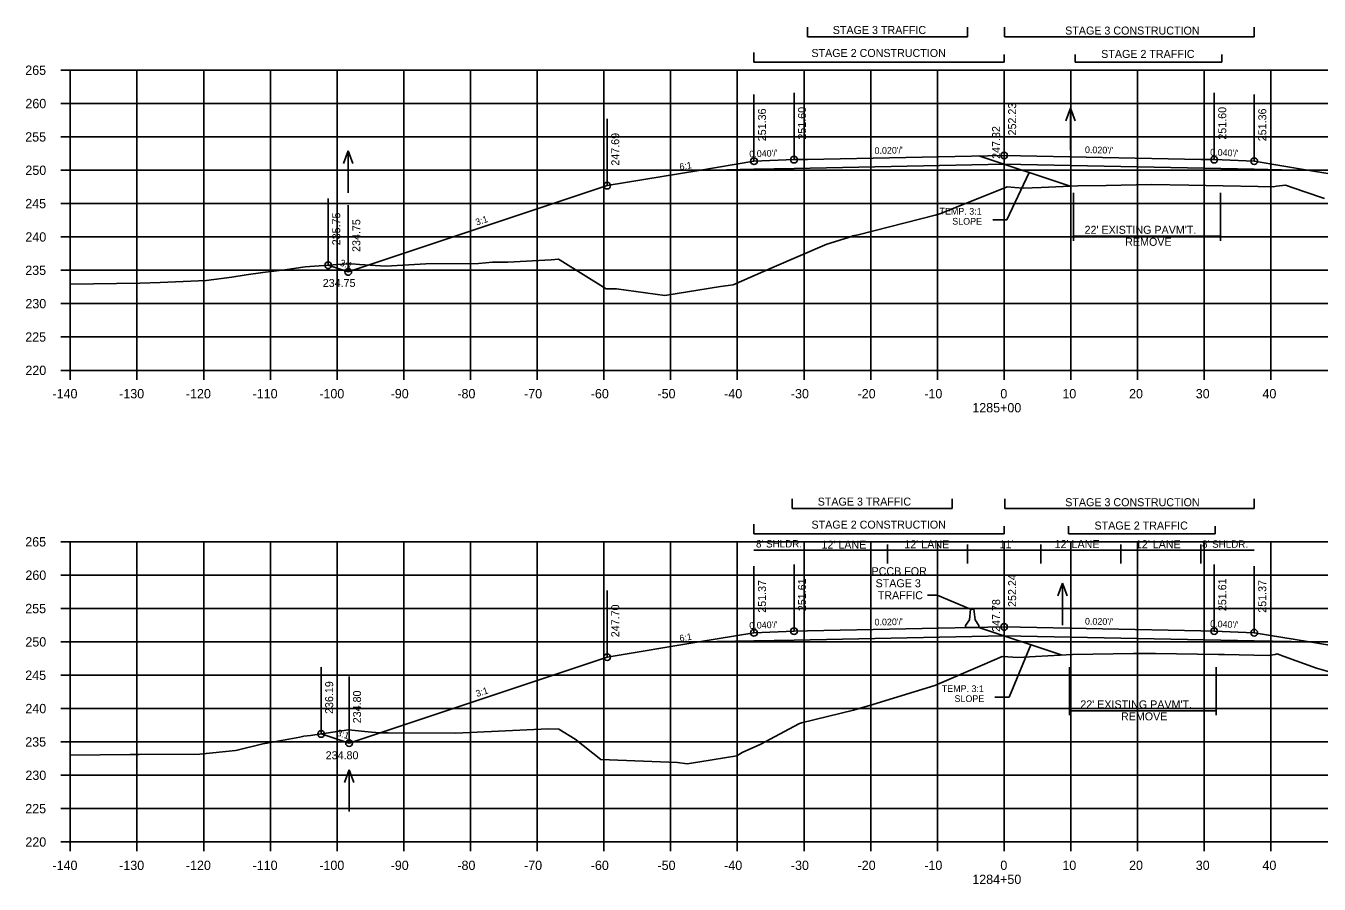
# Model space of a CAD drawing. Extents: x 1342547 to 1344156, y -1532351 to -1517216.
# Drawn here: x 1342556.2 to 1342750.1, y -1522523.9 to -1522395.2 of the extents above; entities that cross this region are included whole.
import ezdxf

# ---------------------------------------------------------------- set-up
doc = ezdxf.new("R2010")
doc.units = 0
for name, color, linetype in [('R_Alt Surface', 7, 'Continuous'), ('R_Axis', 7, 'Continuous'), ('R_Axis Annot', 7, 'Continuous'), ('R_Draft', 7, 'Continuous'), ('R_Exist Surface', 7, 'Continuous'), ('R_Fin Surface', 7, 'Continuous'), ('R_Grid', 7, 'Continuous'), ('R_MOT', 7, 'Continuous'), ('R_No Plot', 7, 'Continuous'), ('R_Water', 7, 'Continuous'), ('R_Water Annot', 7, 'Continuous'), ('R_Xsect Elev', 7, 'Continuous'), ('R_Xsect Slope', 7, 'Continuous')]:
    doc.layers.add(name, color=color, linetype=linetype)

msp = doc.modelspace()

# ---------------------------------------------------------------- linework, layer by layer
at = {"layer": 'R_Alt Surface'}
for points in [[(1342665.37, -1522416.75), (1342671.37, -1522416.63), (1342702.87, -1522416)], [(1342740.37, -1522416.75), (1342702.87, -1522416)], [(1342657.09, -1522416.92), (1342665.37, -1522416.75)], [(1342740.37, -1522416.75), (1342748.64, -1522416.92)], [(1342657.09, -1522487.61), (1342665.37, -1522487.45)], [(1342665.37, -1522487.45), (1342671.37, -1522487.33), (1342702.87, -1522486.7)], [(1342740.37, -1522487.45), (1342702.87, -1522486.7)], [(1342740.37, -1522487.45), (1342748.64, -1522487.61)]]:
    msp.add_lwpolyline(points, dxfattribs=at)
at = {"layer": 'R_Axis'}
for p, q in [((1342561.47, -1522401.89), (1342562.87, -1522401.89)), ((1342562.87, -1522446.89), (1342562.87, -1522401.89)), ((1342561.47, -1522406.89), (1342562.87, -1522406.89)), ((1342561.47, -1522411.89), (1342562.87, -1522411.89)), ((1342561.47, -1522416.89), (1342562.87, -1522416.89)), ((1342561.47, -1522421.89), (1342562.87, -1522421.89)), ((1342561.47, -1522426.89), (1342562.87, -1522426.89)), ((1342561.47, -1522431.89), (1342562.87, -1522431.89)), ((1342561.47, -1522436.89), (1342562.87, -1522436.89)), ((1342561.47, -1522441.89), (1342562.87, -1522441.89)), ((1342561.47, -1522446.89), (1342562.87, -1522446.89)), ((1342562.87, -1522446.89), (1342842.87, -1522446.89)), ((1342562.87, -1522448.29), (1342562.87, -1522446.89)), ((1342572.87, -1522448.29), (1342572.87, -1522446.89)), ((1342582.87, -1522448.29), (1342582.87, -1522446.89)), ((1342592.87, -1522448.29), (1342592.87, -1522446.89)), ((1342602.87, -1522448.29), (1342602.87, -1522446.89)), ((1342612.87, -1522448.29), (1342612.87, -1522446.89)), ((1342622.87, -1522448.29), (1342622.87, -1522446.89)), ((1342632.87, -1522448.29), (1342632.87, -1522446.89)), ((1342642.87, -1522448.29), (1342642.87, -1522446.89)), ((1342652.87, -1522448.29), (1342652.87, -1522446.89)), ((1342662.87, -1522448.29), (1342662.87, -1522446.89)), ((1342672.87, -1522448.29), (1342672.87, -1522446.89)), ((1342682.87, -1522448.29), (1342682.87, -1522446.89)), ((1342692.87, -1522448.29), (1342692.87, -1522446.89)), ((1342702.87, -1522448.29), (1342702.87, -1522446.89)), ((1342712.87, -1522448.29), (1342712.87, -1522446.89)), ((1342722.87, -1522448.29), (1342722.87, -1522446.89)), ((1342732.87, -1522448.29), (1342732.87, -1522446.89)), ((1342742.87, -1522448.29), (1342742.87, -1522446.89)), ((1342561.47, -1522472.6), (1342562.87, -1522472.6)), ((1342562.87, -1522517.6), (1342562.87, -1522472.6)), ((1342561.47, -1522477.6), (1342562.87, -1522477.6)), ((1342561.47, -1522482.6), (1342562.87, -1522482.6)), ((1342561.47, -1522487.6), (1342562.87, -1522487.6)), ((1342561.47, -1522492.6), (1342562.87, -1522492.6)), ((1342561.47, -1522497.6), (1342562.87, -1522497.6)), ((1342561.47, -1522502.6), (1342562.87, -1522502.6)), ((1342561.47, -1522507.6), (1342562.87, -1522507.6)), ((1342561.47, -1522512.6), (1342562.87, -1522512.6)), ((1342561.47, -1522517.6), (1342562.87, -1522517.6)), ((1342562.87, -1522517.6), (1342842.87, -1522517.6)), ((1342562.87, -1522519), (1342562.87, -1522517.6)), ((1342572.87, -1522519), (1342572.87, -1522517.6)), ((1342582.87, -1522519), (1342582.87, -1522517.6)), ((1342592.87, -1522519), (1342592.87, -1522517.6)), ((1342602.87, -1522519), (1342602.87, -1522517.6)), ((1342612.87, -1522519), (1342612.87, -1522517.6)), ((1342622.87, -1522519), (1342622.87, -1522517.6)), ((1342632.87, -1522519), (1342632.87, -1522517.6)), ((1342642.87, -1522519), (1342642.87, -1522517.6)), ((1342652.87, -1522519), (1342652.87, -1522517.6)), ((1342662.87, -1522519), (1342662.87, -1522517.6)), ((1342672.87, -1522519), (1342672.87, -1522517.6)), ((1342682.87, -1522519), (1342682.87, -1522517.6)), ((1342692.87, -1522519), (1342692.87, -1522517.6)), ((1342702.87, -1522519), (1342702.87, -1522517.6)), ((1342712.87, -1522519), (1342712.87, -1522517.6)), ((1342722.87, -1522519), (1342722.87, -1522517.6)), ((1342732.87, -1522519), (1342732.87, -1522517.6)), ((1342742.87, -1522519), (1342742.87, -1522517.6))]:
    msp.add_line(p, q, dxfattribs=at)
at = {"layer": 'R_Draft'}
for p, q in [((1342673.37, -1522396.88), (1342673.37, -1522395.45)), ((1342697.37, -1522396.88), (1342673.37, -1522396.88)), ((1342697.37, -1522396.88), (1342697.37, -1522395.45)), ((1342702.95, -1522396.88), (1342702.95, -1522395.45)), ((1342740.37, -1522396.88), (1342702.95, -1522396.88)), ((1342740.37, -1522396.88), (1342740.37, -1522395.45)), ((1342665.35, -1522400.67), (1342665.35, -1522399.24)), ((1342702.87, -1522400.67), (1342665.35, -1522400.67)), ((1342702.87, -1522400.67), (1342702.87, -1522399.53)), ((1342713.51, -1522400.67), (1342713.51, -1522399.53)), ((1342735.51, -1522400.67), (1342713.51, -1522400.67)), ((1342735.51, -1522400.67), (1342735.51, -1522399.53)), ((1342699.09, -1522414.74), (1342712.75, -1522419.29)), ((1342713.29, -1522420.26), (1342713.29, -1522427.46)), ((1342735.29, -1522420.26), (1342735.29, -1522427.46)), ((1342713.29, -1522426.79), (1342735.29, -1522426.79)), ((1342671.1, -1522467.59), (1342671.1, -1522466.15)), ((1342695.1, -1522467.59), (1342695.1, -1522466.15)), ((1342702.96, -1522467.59), (1342702.96, -1522466.15)), ((1342740.38, -1522467.59), (1342740.38, -1522466.15)), ((1342695.1, -1522467.59), (1342671.1, -1522467.59)), ((1342740.38, -1522467.59), (1342702.96, -1522467.59)), ((1342665.37, -1522471.38), (1342665.37, -1522469.95)), ((1342702.88, -1522471.38), (1342702.88, -1522470.24)), ((1342712.52, -1522471.38), (1342712.52, -1522470.24)), ((1342734.52, -1522471.38), (1342734.52, -1522470.24)), ((1342702.88, -1522471.38), (1342665.37, -1522471.38)), ((1342734.52, -1522471.38), (1342712.52, -1522471.38)), ((1342699.09, -1522485.44), (1342711.55, -1522489.59)), ((1342712.65, -1522491.41), (1342712.65, -1522498.61)), ((1342734.66, -1522491.41), (1342734.66, -1522498.61)), ((1342712.65, -1522497.94), (1342734.66, -1522497.94))]:
    msp.add_line(p, q, dxfattribs=at)
for points in [[(1342691.4, -1522480.62), (1342692.84, -1522480.62)], [(1342692.84, -1522480.62), (1342697.84, -1522482.71)]]:
    msp.add_lwpolyline(points, dxfattribs=at)
at = {"layer": 'R_Exist Surface'}
for points in [[(1342562.87, -1522433.95), (1342573.32, -1522433.84), (1342576.36, -1522433.7), (1342583.26, -1522433.44), (1342587.08, -1522432.92), (1342589.26, -1522432.57), (1342591.76, -1522432.23), (1342595.04, -1522431.83), (1342598.08, -1522431.38), (1342603.69, -1522430.99), (1342605.09, -1522430.93), (1342606.25, -1522431.02), (1342610.17, -1522431.29), (1342616.15, -1522430.93), (1342624.08, -1522430.89), (1342626.18, -1522430.67), (1342628.49, -1522430.65), (1342634.97, -1522430.32), (1342636.06, -1522430.22), (1342636.33, -1522430.39), (1342643.22, -1522434.66), (1342644.77, -1522434.66), (1342652.02, -1522435.65), (1342660.36, -1522434.33), (1342662.27, -1522434.08), (1342668.03, -1522431.5), (1342676.31, -1522427.99), (1342676.78, -1522427.8), (1342679.7, -1522426.92), (1342680.17, -1522426.7), (1342680.98, -1522426.56), (1342692.51, -1522423.63), (1342693.25, -1522423.44), (1342694.5, -1522422.94), (1342703.35, -1522419.38), (1342704.47, -1522419.47), (1342705.72, -1522419.56), (1342708.41, -1522419.47), (1342713.9, -1522419.25), (1342718.15, -1522419.17), (1342724.89, -1522419.04), (1342730.58, -1522419.13), (1342735.71, -1522419.21), (1342740.96, -1522419.32), (1342743.25, -1522419.37), (1342743.68, -1522419.3), (1342745.04, -1522419.15), (1342747.79, -1522420.1), (1342750.91, -1522421.13)], [(1342562.87, -1522504.57), (1342571.84, -1522504.48), (1342572.73, -1522504.48), (1342573.2, -1522504.48), (1342582.3, -1522504.43), (1342587.66, -1522503.89), (1342587.9, -1522503.86), (1342591.75, -1522502.89), (1342592.36, -1522502.8), (1342597.28, -1522501.91), (1342597.88, -1522501.76), (1342598.86, -1522501.65), (1342604.59, -1522500.81), (1342608.05, -1522501.12), (1342609.31, -1522501.25), (1342610.14, -1522501.24), (1342610.52, -1522501.23), (1342620.66, -1522501.27), (1342634.52, -1522500.65), (1342636.12, -1522500.71), (1342638.58, -1522502.17), (1342642.43, -1522505.21), (1342653.89, -1522505.66), (1342655.34, -1522505.87), (1342657.24, -1522505.57), (1342662.82, -1522504.69), (1342663.6, -1522504.21), (1342666.39, -1522502.92), (1342671.35, -1522500.3), (1342672.18, -1522499.86), (1342672.49, -1522499.76), (1342680.29, -1522497.83), (1342683.17, -1522497.01), (1342692.48, -1522494.15), (1342699.58, -1522491.11), (1342702.57, -1522489.81), (1342703.41, -1522489.85), (1342704.93, -1522489.95), (1342707.58, -1522489.8), (1342713.14, -1522489.51), (1342722.27, -1522489.36), (1342724.08, -1522489.33), (1342725.55, -1522489.34), (1342735, -1522489.47), (1342735.92, -1522489.5), (1342742.49, -1522489.66), (1342743.5, -1522489.47), (1342743.8, -1522489.41), (1342744.86, -1522489.8), (1342749.72, -1522491.54), (1342753.2, -1522492.56)]]:
    msp.add_lwpolyline(points, dxfattribs=at)
at = {"layer": 'R_Fin Surface'}
for points in [[(1342601.54, -1522431.14), (1342604.55, -1522432.14), (1342643.37, -1522419.2), (1342657.09, -1522416.92), (1342665.37, -1522415.54), (1342671.37, -1522415.3), (1342673.37, -1522415.26), (1342702.87, -1522414.67), (1342732.37, -1522415.26), (1342734.37, -1522415.3), (1342740.37, -1522415.54), (1342748.64, -1522416.92), (1342762.37, -1522419.2), (1342807.34, -1522434.2)], [(1342600.48, -1522501.41), (1342604.66, -1522502.8), (1342643.37, -1522489.9), (1342657.09, -1522487.61), (1342665.37, -1522486.23), (1342671.37, -1522485.99), (1342673.37, -1522485.95), (1342702.87, -1522485.36), (1342732.37, -1522485.95), (1342734.37, -1522485.99), (1342740.37, -1522486.23), (1342748.64, -1522487.61), (1342762.37, -1522489.9), (1342808.7, -1522505.34)]]:
    msp.add_lwpolyline(points, dxfattribs=at)
at = {"layer": 'R_Grid'}
for p, q in [((1342562.87, -1522401.89), (1342842.87, -1522401.89)), ((1342562.87, -1522446.89), (1342562.87, -1522401.89)), ((1342572.87, -1522446.89), (1342572.87, -1522401.89)), ((1342582.87, -1522446.89), (1342582.87, -1522401.89)), ((1342592.87, -1522446.89), (1342592.87, -1522401.89)), ((1342602.87, -1522446.89), (1342602.87, -1522401.89)), ((1342612.87, -1522446.89), (1342612.87, -1522401.89)), ((1342622.87, -1522446.89), (1342622.87, -1522401.89)), ((1342632.87, -1522446.89), (1342632.87, -1522401.89)), ((1342642.87, -1522446.89), (1342642.87, -1522401.89)), ((1342652.87, -1522446.89), (1342652.87, -1522401.89)), ((1342662.87, -1522446.89), (1342662.87, -1522401.89)), ((1342672.87, -1522446.89), (1342672.87, -1522401.89)), ((1342682.87, -1522446.89), (1342682.87, -1522401.89)), ((1342692.87, -1522446.89), (1342692.87, -1522401.89)), ((1342702.87, -1522446.89), (1342702.87, -1522401.89)), ((1342712.87, -1522446.89), (1342712.87, -1522401.89)), ((1342722.87, -1522446.89), (1342722.87, -1522401.89)), ((1342732.87, -1522446.89), (1342732.87, -1522401.89)), ((1342742.87, -1522446.89), (1342742.87, -1522401.89)), ((1342562.87, -1522406.89), (1342842.87, -1522406.89)), ((1342562.87, -1522411.89), (1342842.87, -1522411.89)), ((1342562.87, -1522416.89), (1342842.87, -1522416.89)), ((1342562.87, -1522421.89), (1342842.87, -1522421.89)), ((1342562.87, -1522426.89), (1342842.87, -1522426.89)), ((1342562.87, -1522431.89), (1342842.87, -1522431.89)), ((1342562.87, -1522436.89), (1342842.87, -1522436.89)), ((1342562.87, -1522441.89), (1342842.87, -1522441.89)), ((1342562.87, -1522446.89), (1342842.87, -1522446.89)), ((1342562.87, -1522472.6), (1342842.87, -1522472.6)), ((1342562.87, -1522517.6), (1342562.87, -1522472.6)), ((1342572.87, -1522517.6), (1342572.87, -1522472.6)), ((1342582.87, -1522517.6), (1342582.87, -1522472.6)), ((1342592.87, -1522517.6), (1342592.87, -1522472.6)), ((1342602.87, -1522517.6), (1342602.87, -1522472.6)), ((1342612.87, -1522517.6), (1342612.87, -1522472.6)), ((1342622.87, -1522517.6), (1342622.87, -1522472.6)), ((1342632.87, -1522517.6), (1342632.87, -1522472.6)), ((1342642.87, -1522517.6), (1342642.87, -1522472.6)), ((1342652.87, -1522517.6), (1342652.87, -1522472.6)), ((1342662.87, -1522517.6), (1342662.87, -1522472.6)), ((1342672.87, -1522517.6), (1342672.87, -1522472.6)), ((1342682.87, -1522517.6), (1342682.87, -1522472.6)), ((1342692.87, -1522517.6), (1342692.87, -1522472.6)), ((1342702.87, -1522517.6), (1342702.87, -1522472.6)), ((1342712.87, -1522517.6), (1342712.87, -1522472.6)), ((1342722.87, -1522517.6), (1342722.87, -1522472.6)), ((1342732.87, -1522517.6), (1342732.87, -1522472.6)), ((1342742.87, -1522517.6), (1342742.87, -1522472.6)), ((1342562.87, -1522477.6), (1342842.87, -1522477.6)), ((1342562.87, -1522482.6), (1342842.87, -1522482.6)), ((1342562.87, -1522487.6), (1342842.87, -1522487.6)), ((1342562.87, -1522492.6), (1342842.87, -1522492.6)), ((1342562.87, -1522497.6), (1342842.87, -1522497.6)), ((1342562.87, -1522502.6), (1342842.87, -1522502.6)), ((1342562.87, -1522507.6), (1342842.87, -1522507.6)), ((1342562.87, -1522512.6), (1342842.87, -1522512.6)), ((1342562.87, -1522517.6), (1342842.87, -1522517.6))]:
    msp.add_line(p, q, dxfattribs=at)
at = {"layer": 'R_MOT'}
for p, q in [((1342697.1, -1522485.12), (1342697.67, -1522484.29)), ((1342697.67, -1522484.29), (1342697.84, -1522482.71)), ((1342698.09, -1522482.71), (1342697.84, -1522482.71)), ((1342698.34, -1522482.71), (1342698.09, -1522482.71)), ((1342698.51, -1522484.29), (1342698.34, -1522482.71)), ((1342699.1, -1522485.12), (1342698.51, -1522484.29)), ((1342697.09, -1522485.46), (1342697.1, -1522485.12)), ((1342699.09, -1522485.46), (1342697.09, -1522485.46)), ((1342699.09, -1522485.46), (1342699.1, -1522485.12))]:
    msp.add_line(p, q, dxfattribs=at)
at = {"layer": 'R_No Plot'}
for centre in [(1342702.87, -1522414.67), (1342665.37, -1522415.54), (1342671.37, -1522415.3), (1342734.37, -1522415.3), (1342740.37, -1522415.54), (1342643.37, -1522419.2), (1342601.54, -1522431.14), (1342604.55, -1522432.14), (1342665.37, -1522486.23), (1342671.37, -1522485.99), (1342702.87, -1522485.36), (1342734.37, -1522485.99), (1342740.37, -1522486.23), (1342643.37, -1522489.9), (1342600.48, -1522501.41), (1342604.66, -1522502.8)]:
    msp.add_circle(centre, 0.5, dxfattribs=at)
at = {"layer": 'R_Water'}
for p, q in [((1342712.81, -1522407.58), (1342712.11, -1522409.5)), ((1342712.81, -1522413.86), (1342712.81, -1522407.58)), ((1342712.81, -1522407.58), (1342713.51, -1522409.5)), ((1342604.53, -1522413.97), (1342603.83, -1522415.9)), ((1342604.53, -1522420.26), (1342604.53, -1522413.97)), ((1342604.53, -1522413.97), (1342605.23, -1522415.9)), ((1342711.62, -1522478.8), (1342710.92, -1522480.72)), ((1342711.62, -1522485.08), (1342711.62, -1522478.8)), ((1342711.62, -1522478.8), (1342712.32, -1522480.72)), ((1342604.68, -1522506.76), (1342603.98, -1522508.68)), ((1342604.68, -1522513.04), (1342604.68, -1522506.76)), ((1342604.68, -1522506.76), (1342605.38, -1522508.68))]:
    msp.add_line(p, q, dxfattribs=at)
at = {"layer": 'R_Xsect Elev'}
for p, q in [((1342702.87, -1522414.67), (1342702.87, -1522404.67)), ((1342665.37, -1522415.54), (1342665.37, -1522405.54)), ((1342671.37, -1522415.3), (1342671.37, -1522405.3)), ((1342734.37, -1522415.3), (1342734.37, -1522405.3)), ((1342740.37, -1522415.54), (1342740.37, -1522405.54)), ((1342643.37, -1522419.2), (1342643.37, -1522409.2)), ((1342702.87, -1522419.57), (1342702.87, -1522409.57)), ((1342706.6, -1522417.25), (1342703.3, -1522424.32)), ((1342601.54, -1522431.14), (1342601.54, -1522421.14)), ((1342604.55, -1522432.14), (1342604.55, -1522422.14)), ((1342703.3, -1522424.32), (1342701.16, -1522424.32)), ((1342740.37, -1522473.84), (1342665.37, -1522473.84)), ((1342685.37, -1522475.84), (1342685.37, -1522472.98)), ((1342697.37, -1522475.84), (1342697.37, -1522472.98)), ((1342708.37, -1522475.84), (1342708.37, -1522472.98)), ((1342720.37, -1522475.84), (1342720.37, -1522472.98)), ((1342732.37, -1522475.84), (1342732.37, -1522472.98)), ((1342665.37, -1522486.23), (1342665.37, -1522476.23)), ((1342671.37, -1522485.99), (1342671.37, -1522475.99)), ((1342702.87, -1522485.36), (1342702.87, -1522475.36)), ((1342734.37, -1522485.99), (1342734.37, -1522475.99)), ((1342740.37, -1522486.23), (1342740.37, -1522476.23)), ((1342643.37, -1522489.9), (1342643.37, -1522479.9)), ((1342702.87, -1522489.82), (1342702.87, -1522479.82)), ((1342706.87, -1522488.03), (1342703.63, -1522495.89)), ((1342600.48, -1522501.41), (1342600.48, -1522491.41)), ((1342604.66, -1522502.8), (1342604.66, -1522492.8)), ((1342703.63, -1522495.89), (1342701.49, -1522495.89))]:
    msp.add_line(p, q, dxfattribs=at)

# ---------------------------------------------------------------- texts
at = {"layer": 'R_Axis Annot'}
for s, p in [('265', (1342556.12, -1522402.59)), ('260', (1342556.14, -1522407.59)), ('255', (1342556.12, -1522412.59)), ('250', (1342556.14, -1522417.59)), ('245', (1342556.12, -1522422.59)), ('240', (1342556.14, -1522427.59)), ('235', (1342556.12, -1522432.59)), ('230', (1342556.14, -1522437.59)), ('225', (1342556.12, -1522442.59)), ('220', (1342556.14, -1522447.59)), ('-140', (1342560.2, -1522451.09)), ('-130', (1342570.2, -1522451.09)), ('-120', (1342580.2, -1522451.09)), ('-110', (1342590.2, -1522451.09)), ('-100', (1342600.2, -1522451.09)), ('-90', (1342610.9, -1522451.09)), ('-80', (1342620.9, -1522451.09)), ('-70', (1342630.9, -1522451.09)), ('-60', (1342640.9, -1522451.09)), ('-50', (1342650.9, -1522451.09)), ('-40', (1342660.9, -1522451.09)), ('-30', (1342670.9, -1522451.09)), ('-20', (1342680.9, -1522451.09)), ('-10', (1342690.9, -1522451.09)), ('0', (1342702.3, -1522451.09)), ('10', (1342711.6, -1522451.09)), ('20', (1342721.6, -1522451.09)), ('30', (1342731.6, -1522451.09)), ('40', (1342741.6, -1522451.09)), ('1285+00', (1342698.1, -1522453.19)), ('265', (1342556.12, -1522473.3)), ('260', (1342556.14, -1522478.3)), ('255', (1342556.12, -1522483.3)), ('250', (1342556.14, -1522488.3)), ('245', (1342556.12, -1522493.3)), ('240', (1342556.14, -1522498.3)), ('235', (1342556.12, -1522503.3)), ('230', (1342556.14, -1522508.3)), ('225', (1342556.12, -1522513.3)), ('220', (1342556.14, -1522518.3)), ('-140', (1342560.2, -1522521.8)), ('-130', (1342570.2, -1522521.8)), ('-120', (1342580.2, -1522521.8)), ('-110', (1342590.2, -1522521.8)), ('-100', (1342600.2, -1522521.8)), ('-90', (1342610.9, -1522521.8)), ('-80', (1342620.9, -1522521.8)), ('-70', (1342630.9, -1522521.8)), ('-60', (1342640.9, -1522521.8)), ('-50', (1342650.9, -1522521.8)), ('-40', (1342660.9, -1522521.8)), ('-30', (1342670.9, -1522521.8)), ('-20', (1342680.9, -1522521.8)), ('-10', (1342690.9, -1522521.8)), ('0', (1342702.3, -1522521.8)), ('10', (1342711.6, -1522521.8)), ('20', (1342721.6, -1522521.8)), ('30', (1342731.6, -1522521.8)), ('40', (1342741.6, -1522521.8)), ('1284+50', (1342698.1, -1522523.9))]:
    msp.add_text(s, height=1.4, dxfattribs=at).set_placement(p)
at = {"layer": 'R_Draft'}
for s, p in [('STAGE 3 TRAFFIC', (1342677.18, -1522396.46)), ('STAGE 3 CONSTRUCTION', (1342712.02, -1522396.55)), ('STAGE 2 CONSTRUCTION', (1342673.98, -1522399.91)), ('STAGE 2 TRAFFIC', (1342717.42, -1522400.05)), ("22' EXISTING PAVM'T.", (1342714.93, -1522426.42)), ('REMOVE', (1342721.02, -1522428.22)), ('STAGE 3 TRAFFIC', (1342674.92, -1522467.17)), ('STAGE 3 CONSTRUCTION', (1342712.03, -1522467.26)), ('STAGE 2 CONSTRUCTION', (1342673.99, -1522470.62)), ('STAGE 2 TRAFFIC', (1342716.42, -1522470.76)), ('PCCB FOR', (1342682.99, -1522477.61)), ('STAGE 3', (1342683.6, -1522479.41)), ('TRAFFIC', (1342683.93, -1522481.21)), ("22' EXISTING PAVM'T.", (1342714.29, -1522497.57)), ('REMOVE', (1342720.39, -1522499.37))]:
    msp.add_text(s, height=1.2, dxfattribs=at).set_placement(p)
at = {"layer": 'R_Water Annot'}
for s, p in [('234.75', (1342600.72, -1522434.39)), ('234.75', (1342600.72, -1522434.39)), ('234.80', (1342601.16, -1522505.2)), ('234.80', (1342601.16, -1522505.2))]:
    msp.add_text(s, height=1.2, dxfattribs=at).set_placement(p)
at = {"layer": 'R_Xsect Elev'}
for s, p in [('252.23', (1342704.67, -1522411.67)), ('251.36', (1342667.17, -1522412.54)), ('251.60', (1342673.17, -1522412.3)), ('251.60', (1342736.17, -1522412.3)), ('251.36', (1342742.17, -1522412.54)), ('247.32', (1342702.27, -1522415.18)), ('247.69', (1342645.17, -1522416.2)), ('235.75', (1342603.34, -1522428.14)), ('234.75', (1342606.35, -1522429.14)), ('251.37', (1342667.17, -1522483.23)), ('251.61', (1342673.17, -1522482.99)), ('252.24', (1342704.67, -1522482.36)), ('251.61', (1342736.17, -1522482.99)), ('251.37', (1342742.17, -1522483.23)), ('247.70', (1342645.17, -1522486.9)), ('247.78', (1342702.27, -1522486.1)), ('236.19', (1342602.28, -1522498.41)), ('234.80', (1342606.46, -1522499.8))]:
    msp.add_text(s, height=1.2, rotation=90, dxfattribs=at).set_placement(p)
for s, height, p in [("8' SHLDR.", 1.1, (1342665.67, -1522473.45)), ("12' LANE", 1.2, (1342675.48, -1522473.63)), ("12' LANE", 1.2, (1342687.91, -1522473.57)), ("11'", 1.2, (1342702.18, -1522473.57)), ("12' LANE", 1.2, (1342710.44, -1522473.54)), ("12' LANE", 1.2, (1342722.61, -1522473.56)), ("8' SHLDR.", 1.1, (1342732.54, -1522473.49))]:
    msp.add_text(s, height=height, dxfattribs=at).set_placement(p)
at = {"layer": 'R_Xsect Slope'}
for s, rotation, p in [("0.040'/'", 2.2906, (1342664.69, -1522414.96)), ("0.020'/'", 1.1458, (1342683.45, -1522414.45)), ("0.020'/'", 358.8542, (1342714.98, -1522414.31)), ("0.040'/'", 357.7079, (1342733.74, -1522414.67)), ('6:1', 9.4623, (1342654.28, -1522416.88)), ('TEMP. 3:1', 359.6242, (1342693.18, -1522423.52)), ('3:1', 18.4349, (1342623.8, -1522425.2)), ('SLOPE', 359.6242, (1342695.09, -1522425.03)), ('3:1', 341.5651, (1342603.2, -1522431.17)), ("0.040'/'", 2.2906, (1342664.69, -1522485.66)), ("0.020'/'", 1.1458, (1342683.45, -1522485.15)), ("0.020'/'", 358.8542, (1342714.98, -1522485)), ("0.040'/'", 357.708, (1342733.74, -1522485.37)), ('6:1', 9.4623, (1342654.28, -1522487.57)), ('TEMP. 3:1', 359.6242, (1342693.52, -1522495.09)), ('3:1', 18.4349, (1342623.85, -1522495.88)), ('SLOPE', 359.6242, (1342695.43, -1522496.6)), ('3:1', 341.5651, (1342602.73, -1522501.63))]:
    msp.add_text(s, height=1, rotation=rotation, dxfattribs=at).set_placement(p)

doc.saveas('drawing.dxf')
